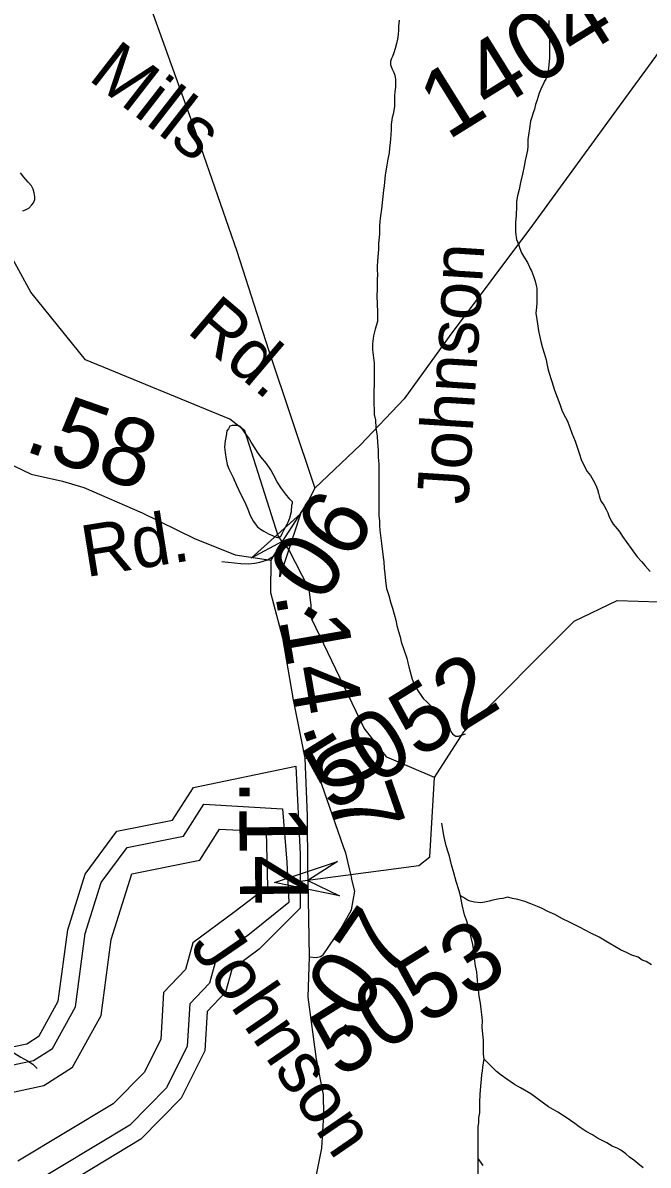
# Model space of a CAD drawing. Extents: x 2001466 to 31450019, y -30647475 to 847247.
# Drawn here: x 2071313 to 2073617, y 677008 to 681216 of the extents above; entities that cross this region are included whole.
import ezdxf

# ---------------------------------------------------------------- set-up
doc = ezdxf.new("R2010")
doc.units = 0
for name, color, linetype in [('Exist Hydrographic Buffer Line', 7, 'Continuous'), ('Exist Hydrographic Creek Single Shore', 7, 'Continuous'), ('Exist Hydrographic Lake Shore', 7, 'Continuous'), ('Exist Hydrographic Misc Water Feature', 7, 'Continuous'), ('Exist Road Non-System Type 51', 7, 'Continuous'), ('Exist Road Secondary Mileage Hundredths English Label', 7, 'Continuous'), ('Exist Road Secondary Structure Standard Bridge Attributed CELL', 7, 'Continuous'), ('Exist Road Secondary Type 51 Attributed', 7, 'Continuous'), ('Exist Road Secondary Type 51 Label', 7, 'Continuous'), ('Exist Road Secondary Type 51 Number Label', 7, 'Continuous')]:
    doc.layers.add(name, color=color, linetype=linetype)

msp = doc.modelspace()

# ---------------------------------------------------------------- linework, layer by layer
at = {"layer": 'Exist Hydrographic Buffer Line'}
for p, q in [((2071904.7, 678220.1), (2071979.7, 678337.4)), ((2071979.7, 678337.4), (2072269.6, 678320.9)), ((2072269.6, 678320.9), (2072285.8, 678123.8)), ((2071965.1, 678131.8), (2072037.7, 678245.3)), ((2072037.7, 678245.3), (2072209.4, 678237.4)), ((2072209.4, 678237.4), (2072214, 678033.4)), ((2071697, 678178.7), (2071904.7, 678220.1)), ((2071601.4, 678049.9), (2071697, 678178.7)), ((2071714.5, 678081.9), (2071965.1, 678131.8)), ((2072285.8, 678123.8), (2072292.8, 677975.4)), ((2071638.9, 677839.7), (2071714.5, 678081.9)), ((2071542.4, 677861), (2071601.4, 678049.9)), ((2072214, 678033.4), (2072095.7, 677942.7)), ((2072095.7, 677942.7), (2071939.3, 677827.7)), ((2072292.8, 677975.4), (2072148.2, 677859.2)), ((2071506.4, 677591.5), (2071542.4, 677861)), ((2072148.2, 677859.2), (2072025.2, 677768.7)), ((2071601.5, 677560.1), (2071638.9, 677839.7)), ((2071939.3, 677827.7), (2071912.2, 677728.5)), ((2072025.2, 677768.7), (2072000.5, 677678.4)), ((2071912.2, 677728.5), (2071831.7, 677644.6)), ((2072000.5, 677678.4), (2071927.8, 677602.6)), ((2071831.7, 677644.6), (2071821.4, 677472.9)), ((2071421.9, 677438.4), (2071506.4, 677591.5)), ((2071927.8, 677602.6), (2071918.5, 677447.1)), ((2071495.9, 677369), (2071601.5, 677560.1)), ((2071352.3, 677393.9), (2071421.9, 677438.4)), ((2071821.4, 677472.9), (2071761.3, 677351.3)), ((2071918.5, 677447.1), (2071842.5, 677293.4)), ((2071111.5, 677343.3), (2071352.3, 677393.9)), ((2071390.2, 677301.3), (2071495.9, 677369)), ((2071761.3, 677351.3), (2071645.3, 677233.6)), ((2071193, 677259.8), (2071390.2, 677301.3)), ((2071842.5, 677293.4), (2071706.6, 677155.6)), ((2071645.3, 677233.6), (2071294.6, 677022.8)), ((2071706.6, 677155.6), (2071327.2, 676927.5))]:
    msp.add_line(p, q, dxfattribs=at)
at = {"layer": 'Exist Hydrographic Creek Single Shore'}
for points in [[(2072829.5, 678435.8), (2072937.5, 678604.1), (2073344.6, 679012.5), (2073502.5, 679088.1), (2073811.5, 679078.6), (2074086.4, 678971.2), (2074381.3, 679024.1)], [(2072334.5, 678054.3), (2072771.4, 678112.2), (2072812.5, 678144.1), (2072829.5, 678435.8)]]:
    msp.add_lwpolyline(points, dxfattribs=at)
at = {"layer": 'Exist Hydrographic Lake Shore'}
for p, q in [((2071941.1, 678398.8), (2072318.3, 678478.5)), ((2072318.3, 678478.5), (2072334.5, 678153.9)), ((2071864.5, 678279), (2071941.1, 678398.8)), ((2071659.3, 678238.1), (2071864.5, 678279)), ((2071542.1, 678080.1), (2071659.3, 678238.1)), ((2072334.5, 678153.9), (2072334.5, 677954.6)), ((2071478.1, 677875.3), (2071542.1, 678080.1)), ((2072334.5, 677954.6), (2072183.3, 677803.5)), ((2071443, 677612.4), (2071478.1, 677875.3)), ((2072183.3, 677803.5), (2072082.5, 677729.4)), ((2072082.5, 677729.4), (2072059.4, 677645)), ((2071372.5, 677484.7), (2071443, 677612.4)), ((2072059.4, 677645), (2071991.9, 677574.6)), ((2071991.9, 677574.6), (2071983.2, 677429.9)), ((2071327, 677455.6), (2071372.5, 677484.7)), ((2071057.2, 677398.9), (2071327, 677455.6)), ((2071983.2, 677429.9), (2071896.6, 677254.9)), ((2071896.6, 677254.9), (2071747.5, 677103.7)), ((2071747.5, 677103.7), (2071345.5, 676861.9))]:
    msp.add_line(p, q, dxfattribs=at)
at = {"layer": 'Exist Hydrographic Misc Water Feature'}
for points in [[(2072829.5, 678435.8), (2072653.5, 678511.5), (2072570.5, 678618.2), (2072377.5, 679019.1), (2072375, 679070.2), (2072367.6, 679129.4), (2072342, 679180.5), (2072292.9, 679275.5), (2072277.5, 679295.3), (2072268.7, 679305.2), (2072253.3, 679326.9), (2072130.2, 679713.7), (2072075.9, 679756.2), (2071543.6, 679974.4), (2071342.6, 680224.5), (2071058.6, 680742.1), (2070799.7, 681088.6), (2070690.6, 681307.3), (2070398.6, 681697.1), (2069789.6, 682287), (2069647.7, 682345.6)], [(2072699.3, 681225.5), (2072696.8, 681203.6), (2072697.2, 681189.7), (2072695.2, 681173.4), (2072693.1, 681155.5), (2072689.2, 681139.4), (2072684.9, 681121.5), (2072679.4, 681105.7), (2072675.3, 681091.7), (2072669.3, 681081.6), (2072667.1, 681073.4), (2072667.3, 681061.6), (2072669.3, 681055.7), (2072673, 681045.7), (2072679.2, 681033.5), (2072683.5, 681023.5), (2072685.5, 681007.8), (2072685.7, 680993.6), (2072685.5, 680979.4), (2072683.3, 680961.5)], [(2073250.9, 681224.7), (2073250.9, 681206.4), (2073252.9, 681176.5), (2073253.3, 681134.7), (2073253.1, 681118.5), (2073253.1, 681102.7), (2073253.3, 681086.8), (2073251.1, 681060.8), (2073249, 681048.5), (2073247.4, 681030.5), (2073243.3, 681018.6), (2073239.4, 681008.6), (2073235.3, 681000.7), (2073229.3, 680988.6), (2073225, 680980.8), (2073215.6, 680956.6), (2073207.2, 680932.8), (2073201.2, 680914.6), (2073197.7, 680898.5), (2073193.6, 680884.5), (2073187.7, 680868.4), (2073183.6, 680854.4), (2073179.7, 680826.6), (2073175.8, 680802.4), (2073174, 680786.5), (2073174, 680760.6), (2073171.9, 680746.7), (2073167.8, 680724.6), (2073163.5, 680708.6), (2073160.2, 680688.4), (2073153.9, 680658.5), (2073145.9, 680628.5), (2073142, 680602.4), (2073135.8, 680578.5), (2073132.1, 680558.4), (2073132.1, 680540.6), (2073130.3, 680506.4), (2073128, 680480.4), (2073128.4, 680454.3), (2073128.4, 680444.6), (2073132.1, 680418.5), (2073138.5, 680400.5), (2073144.4, 680384.6), (2073150.2, 680368.7), (2073160.8, 680350.5), (2073172.7, 680332.8), (2073182.8, 680308.6), (2073186.5, 680302.8), (2073194.7, 680282.9), (2073200.4, 680264.5), (2073204.7, 680248.9), (2073206.8, 680238.9), (2073206.6, 680222.7), (2073206.8, 680202.8), (2073206.8, 680184.9), (2073204.9, 680168.6), (2073202.9, 680146.5), (2073207, 680122.8), (2073209, 680106.7), (2073213.1, 680080.9), (2073216.8, 680064.9), (2073221.3, 680042.8), (2073227.1, 680018.8), (2073233, 679998.8), (2073241.4, 679974.8), (2073242.9, 679960.8), (2073247.2, 679942.7), (2073251.1, 679928.7), (2073261.3, 679894.8), (2073271.2, 679862.8), (2073291.5, 679811.1), (2073299.2, 679788.8), (2073305.6, 679772.9), (2073317.7, 679751.1), (2073327.5, 679728.9), (2073336, 679705), (2073347.4, 679675.2), (2073355.8, 679649.2)], [(2072683.3, 680961.5), (2072681.8, 680947.5), (2072681.6, 680935.8), (2072681.8, 680921.5), (2072681.6, 680907.8), (2072677.7, 680879.5), (2072673.6, 680867.6), (2072669.7, 680841.5), (2072669.7, 680823.6), (2072668.1, 680803.6), (2072666, 680773.5), (2072663.8, 680755.5), (2072662.2, 680737.5), (2072657.8, 680713.9), (2072654.2, 680691.7), (2072648, 680655.7), (2072643.9, 680615.8), (2072642.1, 680599.4), (2072638.2, 680565.6), (2072634.3, 680529.6), (2072630.2, 680505.5), (2072628.5, 680485.5), (2072626.5, 680467.5), (2072626.7, 680455.8), (2072626.5, 680437.5), (2072624.6, 680415.5), (2072622.8, 680401.6), (2072622.8, 680381.7), (2072620.7, 680353.6), (2072618.7, 680321.5), (2072618.5, 680307.7), (2072619.1, 680287.8), (2072618.9, 680271.6), (2072618.7, 680247.7), (2072618.9, 680235.5), (2072616.6, 680209.8), (2072618.7, 680181.5), (2072619.1, 680149.9), (2072619.3, 680125.5), (2072619.3, 680115.8), (2072611.3, 680087.8), (2072605.1, 680063.5), (2072601.3, 680033.7), (2072601, 680011.8), (2072605.4, 679981.6), (2072607.2, 679961.8), (2072607.6, 679935.8), (2072607.4, 679909.9), (2072607.4, 679883.6), (2072605.6, 679859.9), (2072605.6, 679829.8), (2072607.8, 679773.5), (2072611.7, 679751.9), (2072613.8, 679723.6), (2072617.9, 679693.7), (2072619.7, 679669.9), (2072621.8, 679641.6), (2072621.8, 679615.7), (2072624.2, 679591.8), (2072624, 679569.9), (2072624, 679529.7), (2072624.4, 679485.9), (2072624.2, 679460), (2072624.2, 679434), (2072624.2, 679415.8), (2072624, 679399.9), (2072626.5, 679381.7), (2072626.5, 679363.9), (2072628.1, 679347.8), (2072634.3, 679297.8), (2072640.8, 679247.7), (2072642.5, 679230.1), (2072644.7, 679207.8), (2072646.6, 679186), (2072648.6, 679160.2), (2072652.5, 679132), (2072660.9, 679106), (2072669.1, 679078), (2072674.9, 679060.1), (2072681, 679038), (2072687.2, 679016), (2072691.1, 678996), (2072697.2, 678973.9), (2072703.2, 678954), (2072707.1, 678936), (2072717.1, 678908.1), (2072727.2, 678876.1), (2072731.5, 678858), (2072735.4, 678844), (2072739.3, 678826), (2072743.4, 678812), (2072747.5, 678798.4), (2072753.6, 678782.1), (2072761.6, 678766.3), (2072769.8, 678754.1), (2072777.6, 678742.3), (2072783.3, 678734.1), (2072789.3, 678726.3), (2072799.5, 678716.3), (2072807.5, 678708.2)], [(2071312.5, 680523.1), (2071322.5, 680527.3), (2071334.6, 680533.1), (2071346.3, 680545.2), (2071352.5, 680553.2), (2071356.6, 680565.1), (2071356.6, 680575.2), (2071354.7, 680589.3), (2071350.6, 680603.3), (2071344.5, 680615.2), (2071332.4, 680629.2), (2071324.4, 680639.3), (2071316.2, 680647.1), (2071304.5, 680663)], [(2072070.2, 679720.8), (2072064.2, 679712.7), (2072062, 679694.9), (2072057.7, 679676.8), (2072055.8, 679652.8), (2072058.1, 679633), (2072062.2, 679608.8), (2072066.1, 679588.8), (2072072.2, 679572.8), (2072078.4, 679561), (2072088.2, 679540.8), (2072100.1, 679513), (2072116.1, 679479), (2072130.7, 679450.8), (2072142.3, 679425.1), (2072150.3, 679400.8), (2072162.4, 679379.1), (2072176.4, 679361.1), (2072188.3, 679351.2), (2072200.6, 679343.2), (2072218.4, 679333.2), (2072232.4, 679327.1), (2072246.7, 679321.3), (2072258.6, 679319), (2072262.3, 679323.4), (2072264.8, 679327), (2072268.5, 679335), (2072274.4, 679347.1), (2072286.5, 679369.2)], [(2072286.5, 679369.2), (2072290.4, 679377.1), (2072296.5, 679393.2), (2072302.3, 679415.5), (2072304.1, 679439.1), (2072306.4, 679447.3), (2072306.2, 679451.4), (2072302.1, 679455.3), (2072296.3, 679461.4), (2072280.1, 679481.3), (2072266, 679501.3), (2072250, 679525.2), (2072236.1, 679551.2), (2072226.4, 679569), (2072210, 679592.9), (2072190.1, 679617), (2072177.8, 679635.1), (2072168.2, 679650.8), (2072153.6, 679670.8), (2072144, 679688.9), (2072131.7, 679705), (2072121.6, 679719.1), (2072115.9, 679726.8), (2072110.2, 679730.9), (2072101.9, 679733), (2072091.7, 679732.9), (2072084.1, 679732.8), (2072076.1, 679730.8), (2072070.2, 679720.8)], [(2073355.8, 679649.2), (2073363.6, 679627.3), (2073369.6, 679607), (2073381.9, 679581.2), (2073392.1, 679563), (2073403.8, 679549.1), (2073414.1, 679531.3), (2073423.7, 679513.2), (2073430.1, 679497.2), (2073434, 679483.2), (2073436.2, 679473.2), (2073440.1, 679461.3), (2073444, 679453.4), (2073453.9, 679439.3), (2073461.9, 679423.5), (2073468.4, 679411.5), (2073471.9, 679399.6), (2073479.9, 679381.4), (2073488.3, 679369.6), (2073502.3, 679351.6), (2073512.1, 679339.6), (2073522.1, 679323.5), (2073538.5, 679301.5), (2073554.3, 679279.6), (2073576.7, 679249.5), (2073592.3, 679231.7), (2073606.2, 679215.8), (2073624.7, 679195.6)], [(2072807.5, 678708.2), (2072817.4, 678698.6), (2072827.4, 678690.2), (2072833.6, 678680.3), (2072841.8, 678668.5), (2072851.8, 678662.5), (2072859.8, 678656.5), (2072867.6, 678650.4), (2072873.4, 678646.7), (2072877.9, 678642.4), (2072881.6, 678626.4), (2072883.4, 678622.5), (2072885.9, 678616.4), (2072887.7, 678610.4), (2072892, 678602.5), (2072895.7, 678596.6), (2072901.9, 678592.5), (2072908, 678588.7), (2072914, 678588.7), (2072917.6, 678588.4), (2072943.7, 678596.7)], [(2072924.8, 678000.9), (2072920.9, 678018.5), (2072908.8, 678052.8), (2072900.4, 678084.9), (2072892.6, 678114.5), (2072884.4, 678146.6), (2072880.3, 678160.6), (2072872.5, 678184.4), (2072864.3, 678222.6), (2072856.3, 678268.4)], [(2073629, 677746.1), (2073608.9, 677758.1), (2073595.1, 677763.8), (2073579.4, 677773.9), (2073556.8, 677781.8), (2073539, 677789.8), (2073515.2, 677801.9), (2073472.7, 677825.8), (2073436.8, 677847.8), (2073403, 677863.5), (2073384.8, 677873.6), (2073366.7, 677883.6), (2073326.7, 677903.5), (2073301.1, 677915.5), (2073272.8, 677931.5), (2073246.6, 677943.2), (2073226.7, 677953.5), (2073208.8, 677961.1), (2073185, 677971.2), (2073162.5, 677979.1), (2073136.6, 677987), (2073117, 677990.8), (2073098.9, 677995.2), (2073080.9, 677991), (2073069, 677988.8), (2073056.7, 677987), (2073044.8, 677984.7), (2073030.6, 677980.8), (2073014.6, 677976.7), (2073000.7, 677974.8), (2072976.9, 677976.8), (2072960.9, 677980.8), (2072950.9, 677984.8), (2072936.9, 677994.6), (2072924.8, 678000.9)], [(2073012, 677399.2), (2073009.7, 677416.9), (2073009.7, 677444.9), (2073009.9, 677468.8), (2073007.7, 677491.1), (2073005.6, 677516.9), (2073005.8, 677540.8), (2073003.6, 677563.1), (2073001.7, 677582.8), (2072999.5, 677605.1), (2072993.5, 677630.7), (2072991.3, 677655), (2072989.4, 677674.7), (2072987.2, 677702.6), (2072985.1, 677720.8), (2072981.2, 677742.9), (2072977.5, 677769), (2072975.1, 677790.8), (2072971.2, 677820.7), (2072965, 677846.8), (2072957, 677878.8), (2072949, 677906.8), (2072940.6, 677930.7), (2072931, 677966.7), (2072924.8, 678000.9)], [(2071102.1, 677579.5), (2071116.1, 677553.4), (2071129.8, 677539.6), (2071142.1, 677523.6), (2071156.2, 677511.7), (2071170, 677497.4), (2071190.3, 677481.8), (2071226.4, 677455.6), (2071263.9, 677431.6), (2071305.9, 677405.8), (2071330.1, 677392), (2071350.2, 677380.1), (2071366.2, 677363.9)], [(2072990.4, 677032.9), (2072990.2, 677063), (2072990.4, 677086.8), (2072990, 677112.9), (2072990.2, 677129.1), (2072990.2, 677149), (2072992.3, 677164.9), (2072992.5, 677183.1), (2072996.2, 677200.8), (2072996.4, 677219), (2072996.2, 677240.9), (2072997.8, 677269.1), (2072999.9, 677298.8), (2073002.1, 677324.8), (2073004, 677341.2), (2073006.2, 677355), (2073007.7, 677369), (2073009.9, 677384.9), (2073012, 677399.2)], [(2073598.2, 676998), (2073578.5, 677014), (2073564.4, 677026.3), (2073548.4, 677038), (2073534.2, 677049.9), (2073516.2, 677064), (2073504.5, 677069.8), (2073484.6, 677078.1), (2073464.5, 677090.1), (2073430.5, 677107.8), (2073412, 677119.9), (2073388, 677131.7), (2073362.2, 677149.7), (2073346.4, 677161.5), (2073314.2, 677183.8), (2073284.1, 677203.4), (2073250, 677223.6), (2073184, 677271.3), (2073146.1, 677293.3), (2073123.7, 677305.2), (2073096, 677325.2), (2073075.7, 677339.2), (2073057.7, 677353.3), (2073044, 677367.2), (2073012, 677399.2)], [(2072955, 676723.1), (2072952.9, 676737.2), (2072953.1, 676761.1), (2072950.7, 676774.9), (2072952.9, 676793.2), (2072954.8, 676807.1), (2072959.1, 676827.2), (2072962.8, 676841.2), (2072969.1, 676858.9), (2072973, 676874.9), (2072974.4, 676888.9), (2072979, 676902.9), (2072982.6, 676920.9), (2072986.7, 676934.9), (2072989, 676952.8), (2072990.6, 676972.9), (2072990.9, 676997.2), (2072990.6, 677019.1), (2072990.4, 677032.9)], [(2073008.5, 677007), (2072990.4, 677032.9)]]:
    msp.add_lwpolyline(points, dxfattribs=at)
at = {"layer": 'Exist Road Non-System Type 51'}
for points in [[(2072046.2, 679231.8), (2072116.1, 679224.3), (2072144.1, 679223.8), (2072168.1, 679225.3), (2072186.2, 679228.9), (2072214.4, 679238.3), (2072230.6, 679248), (2072256.9, 679263.5)], [(2072493.1, 678182), (2072501.3, 678158.5), (2072516.9, 678095)], [(2072516.9, 678095), (2072524, 678066)]]:
    msp.add_lwpolyline(points, dxfattribs=at)
at = {"layer": 'Exist Road Secondary Structure Standard Bridge Attributed CELL'}
for points in [[(2072153.7, 679244.5), (2072335.3, 679407.3), (2072259.5, 679175.5), (2072268.7, 679305.2)], [(2072479.6, 678000.6), (2072240.6, 678049.1), (2072471.8, 678126.6), (2072362.3, 678056.6)]]:
    msp.add_lwpolyline(points, close=True, dxfattribs=at)
at = {"layer": 'Exist Road Secondary Type 51 Attributed'}
for points in [[(2071386.4, 682744.5), (2071399.1, 682654.5), (2071465.3, 682420.8), (2071569.5, 681957.4), (2071634.2, 681695.2), (2071782.5, 681277.6), (2071948.2, 680816.5), (2072101.3, 680375.1), (2072218, 680012), (2072389.2, 679502.3)], [(2074342.9, 682052.1), (2074267, 681955.4), (2074057.1, 681653), (2073787.3, 681289), (2073509.6, 680908.5), (2073190.8, 680470.3), (2072883.1, 680060.5), (2072717.4, 679831.6), (2072556.5, 679661.8), (2072389.2, 679502.3)], [(2071151.3, 679653.5), (2071246, 679599.8), (2071343.8, 679554), (2071459, 679527.2), (2071537.9, 679504.3), (2071752.5, 679411.1), (2071945, 679316.4), (2072094.9, 679256.4), (2072226.7, 679237)], [(2072389.2, 679502.3), (2072364, 679453.7), (2072268.7, 679305.2)], [(2072268.7, 679305.2), (2072251.1, 679277.3), (2072226.7, 679237)], [(2072226.7, 679237), (2072225.1, 679117.8), (2072269.3, 678950.4), (2072308.8, 678722.3), (2072351.8, 678507.3)], [(2072351.8, 678507.3), (2072373.1, 678506.4), (2072382.7, 678500.3), (2072403.4, 678439.6), (2072493.1, 678182)], [(2072351.8, 678507.3), (2072360.7, 678295.1), (2072362, 678099.4)], [(2072362, 678099.4), (2072362.3, 678056.6), (2072367.4, 677776.1)], [(2072367.4, 677776.1), (2072393.8, 677773.7), (2072409.5, 677776.9), (2072419.2, 677783.5), (2072483.9, 677878.3), (2072523.4, 677949.3), (2072536, 678017.2), (2072524, 678066)], [(2072367.4, 677776.1), (2072362.4, 677627.2), (2072394, 677399), (2072419.2, 677268), (2072420.8, 677193.7), (2072412.9, 677071.4), (2072376.6, 676885), (2072308.8, 676591.3), (2072253.5, 676367.9), (2072209.3, 676153.1), (2072184.1, 676011), (2072190.4, 675914.7), (2072222, 675781.3), (2072289.8, 675519.2), (2072614.9, 674207), (2072710.3, 673786.9)]]:
    msp.add_lwpolyline(points, dxfattribs=at)

# ---------------------------------------------------------------- texts
at = {"layer": 'Exist Road Secondary Mileage Hundredths English Label'}
for s, rotation, p in [('.58', 340.7749, (2071311, 679641.7)), ('.06', 57.3302, (2072364.9, 678992)), ('.14', 279.8088, (2072241.3, 679112.5)), ('.07', 289.1914, (2072338, 678627.7)), ('.14', 270.3766, (2072109.8, 678429.5)), ('.07', 55.6729, (2072497.5, 677454.9))]:
    msp.add_text(s, height=250, rotation=rotation, dxfattribs=at).set_placement(p)
at = {"layer": 'Exist Road Secondary Type 51 Label'}
for s, rotation, p in [('Mills', 322.1828, (2071549.5, 681009.4)), ('Johnson', 86.3915, (2072953.4, 679439.6)), ('Rd.', 319.627, (2071912.6, 680078.5)), ('Rd.', 9.123, (2071545.4, 679173.8)), ('Johnson', 304.4458, (2071923.7, 677814.8))]:
    msp.add_text(s, height=190, rotation=rotation, dxfattribs=at).set_placement(p)
at = {"layer": 'Exist Road Secondary Type 51 Number Label'}
for s, p in [('1404', (2072877.8, 680781.1)), ('5052', (2072452.4, 678305.4)), ('5053', (2072479.1, 677324.4))]:
    msp.add_text(s, height=250, rotation=31.918, dxfattribs=at).set_placement(p)

doc.saveas('drawing.dxf')
